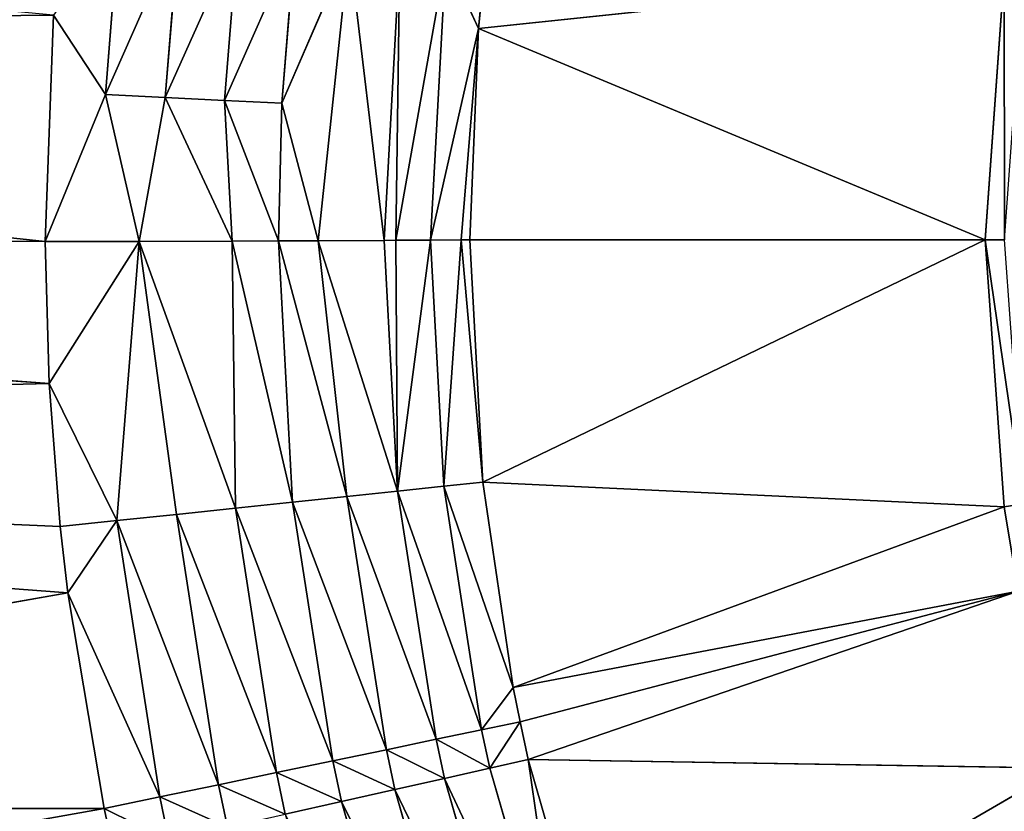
# Model space of a CAD drawing. Extents: x 0 to 605, y 0 to 400.
# Tile 288 of 656: x 277.45 to 286.11, y 199.83 to 206.79. Entities that reach past the tile are written whole.
import ezdxf

# ---------------------------------------------------------------- set-up
doc = ezdxf.new("R2010")
doc.units = 0
doc.header["$LTSCALE"] = 25.4
doc.layers.get('0').update_dxf_attribs({"linetype": 'CONTINUOUS'})

# ---------------------------------------------------------------- blocks, each defined once
blk = doc.blocks.new('ATLANTA610_-_S_STL')
at = {"color": 0}
for p, q in [((259.8968, 25.3856, 196.7561), (278.1411, 25.1628, 198.13)), ((259.8968, 25.3856, 196.7561), (278.1411, 25.1628, 198.13)), ((278.459, 25.1591, 200.0273), (260.2044, 25.3806, 203.2751)), ((278.459, 25.1591, 200.0273), (260.2044, 25.3806, 203.2751)), ((260.3259, 25.3836, 194.9792), (277.9749, 25.1673, 196.2909)), ((260.3259, 25.3836, 194.9792), (277.9749, 25.1673, 196.2909)), ((277.9405, 25.1708, 195.0425), (260.8472, 25.3821, 193.2271)), ((277.9405, 25.1708, 195.0425), (260.8472, 25.3821, 193.2271)), ((278.459, 25.1591, 200.0273), (267.4044, 25.2737, 200.0274)), ((278.1411, 25.1628, 198.13), (267.4044, 25.2737, 200.0274)), ((278.459, 25.1591, 200.0273), (267.4044, 25.2737, 200.0274)), ((278.1411, 25.1628, 198.13), (267.4044, 25.2737, 200.0274)), ((278.0154, 25.1777, 193.0512), (277.9405, 25.1708, 195.0425)), ((278.0154, 25.1777, 193.0512), (277.9405, 25.1708, 195.0425)), ((278.7671, 25.0951, 195.0401), (277.9405, 25.1708, 195.0425)), ((277.9405, 25.1708, 195.0425), (277.9749, 25.1673, 196.2909)), ((278.4704, 25.146, 193.7479), (277.9405, 25.1708, 195.0425)), ((278.7671, 25.0951, 195.0401), (277.9405, 25.1708, 195.0425)), ((278.4704, 25.146, 193.7479), (277.9405, 25.1708, 195.0425)), ((277.9405, 25.1708, 195.0425), (277.9749, 25.1673, 196.2909)), ((278.5703, 25.1351, 197.4962), (277.9749, 25.1673, 196.2909)), ((277.9749, 25.1673, 196.2909), (278.0737, 25.1641, 197.5479)), ((278.5703, 25.1351, 197.4962), (277.9749, 25.1673, 196.2909)), ((278.7671, 25.0951, 195.0401), (277.9749, 25.1673, 196.2909)), ((278.7671, 25.0951, 195.0401), (277.9749, 25.1673, 196.2909)), ((277.9749, 25.1673, 196.2909), (278.0737, 25.1641, 197.5479)), ((278.4704, 25.146, 193.7479), (278.0154, 25.1777, 193.0512)), ((278.4704, 25.146, 193.7479), (278.0154, 25.1777, 193.0512)), ((278.5703, 25.1351, 197.4962), (278.0737, 25.1641, 197.5479)), ((278.0737, 25.1641, 197.5479), (278.1411, 25.1628, 198.13)), ((278.5703, 25.1351, 197.4962), (278.0737, 25.1641, 197.5479)), ((278.0737, 25.1641, 197.5479), (278.1411, 25.1628, 198.13)), ((278.1411, 25.1628, 198.13), (278.459, 25.1591, 200.0273)), ((278.9487, 25.1301, 199.9259), (278.1411, 25.1628, 198.13)), ((278.1411, 25.1628, 198.13), (278.5703, 25.1351, 197.4962)), ((278.9487, 25.1301, 199.9259), (278.1411, 25.1628, 198.13)), ((278.1411, 25.1628, 198.13), (278.5703, 25.1351, 197.4962)), ((278.1411, 25.1628, 198.13), (278.459, 25.1591, 200.0273)), ((278.459, 25.1591, 200.0273), (278.9487, 25.1301, 199.9259)), ((278.459, 25.1591, 200.0273), (278.601, 25.1581, 200.6702)), ((278.459, 25.1591, 200.0273), (278.9487, 25.1301, 199.9259)), ((278.459, 25.1591, 200.0273), (278.601, 25.1581, 200.6702)), ((278.4704, 25.146, 193.7479), (278.593, 25.152, 192.2292)), ((278.4704, 25.146, 193.7479), (278.593, 25.152, 192.2292)), ((278.7671, 25.0951, 195.0401), (278.4704, 25.146, 193.7479)), ((278.4704, 25.146, 193.7479), (278.9973, 25.0598, 193.7741)), ((278.4704, 25.146, 193.7479), (278.9973, 25.0598, 193.7741)), ((278.7671, 25.0951, 195.0401), (278.4704, 25.146, 193.7479)), ((278.5703, 25.1351, 197.4962), (278.7671, 25.0951, 195.0401)), ((278.5703, 25.1351, 197.4962), (278.7671, 25.0951, 195.0401)), ((278.5703, 25.1351, 197.4962), (279.0952, 25.049, 197.4414)), ((278.9487, 25.1301, 199.9259), (278.5703, 25.1351, 197.4962)), ((278.5703, 25.1351, 197.4962), (279.0952, 25.049, 197.4414)), ((278.9487, 25.1301, 199.9259), (278.5703, 25.1351, 197.4962)), ((278.9487, 25.1301, 199.9259), (279.4654, 25.044, 199.8185)), ((278.9487, 25.1301, 199.9259), (279.4654, 25.044, 199.8185)), ((279.0287, 25.1297, 200.308), (278.9487, 25.1301, 199.9259)), ((279.0287, 25.1297, 200.308), (278.9487, 25.1301, 199.9259)), ((279.5847, 24.8783, 195.0372), (278.7671, 25.0951, 195.0401)), ((278.7671, 25.0951, 195.0401), (279.614, 24.9051, 197.3872)), ((278.7671, 25.0951, 195.0401), (279.614, 24.9051, 197.3872)), ((278.7671, 25.0951, 195.0401), (279.0952, 25.049, 197.4414)), ((278.7671, 25.0951, 195.0401), (279.0952, 25.049, 197.4414)), ((278.7671, 25.0951, 195.0401), (278.9973, 25.0598, 193.7741)), ((278.7671, 25.0951, 195.0401), (278.9973, 25.0598, 193.7741)), ((279.5847, 24.8783, 195.0372), (278.7671, 25.0951, 195.0401)), ((279.1172, 25.0658, 192.2882), (278.9973, 25.0598, 193.7741)), ((279.1172, 25.0658, 192.2882), (278.9973, 25.0598, 193.7741)), ((278.9973, 25.0598, 193.7741), (279.5179, 24.9158, 193.7999)), ((278.9973, 25.0598, 193.7741), (279.5179, 24.9158, 193.7999)), ((278.9973, 25.0598, 193.7741), (279.5847, 24.8783, 195.0372)), ((278.9973, 25.0598, 193.7741), (279.5847, 24.8783, 195.0372)), ((279.0952, 25.049, 197.4414), (279.614, 24.9051, 197.3872)), ((279.4654, 25.044, 199.8185), (279.0952, 25.049, 197.4414)), ((279.0952, 25.049, 197.4414), (279.614, 24.9051, 197.3872)), ((279.4654, 25.044, 199.8185), (279.0952, 25.049, 197.4414)), ((279.4654, 25.044, 199.8185), (279.976, 24.9, 199.7123)), ((279.4654, 25.044, 199.8185), (279.976, 24.9, 199.7123)), ((279.4654, 25.044, 199.8185), (279.544, 25.0438, 200.1923)), ((279.4654, 25.044, 199.8185), (279.544, 25.0438, 200.1923)), ((279.5179, 24.9158, 193.7999), (279.6353, 24.9218, 192.3463)), ((279.5179, 24.9158, 193.7999), (279.6353, 24.9218, 192.3463)), ((279.5847, 24.8783, 195.0372), (279.5179, 24.9158, 193.7999)), ((279.5847, 24.8783, 195.0372), (279.5179, 24.9158, 193.7999)), ((279.9947, 24.7106, 195.0356), (279.5179, 24.9158, 193.7999)), ((279.5179, 24.9158, 193.7999), (280.0229, 24.715, 193.8246)), ((279.5179, 24.9158, 193.7999), (280.0229, 24.715, 193.8246)), ((279.9947, 24.7106, 195.0356), (279.5179, 24.9158, 193.7999)), ((279.5847, 24.8783, 195.0372), (279.614, 24.9051, 197.3872)), ((279.5847, 24.8783, 195.0372), (279.614, 24.9051, 197.3872)), ((279.9947, 24.7106, 195.0356), (279.5847, 24.8783, 195.0372)), ((279.5847, 24.8783, 195.0372), (280.117, 24.7043, 197.3345)), ((279.5847, 24.8783, 195.0372), (280.117, 24.7043, 197.3345)), ((279.9947, 24.7106, 195.0356), (279.5847, 24.8783, 195.0372)), ((279.614, 24.9051, 197.3872), (280.117, 24.7043, 197.3345)), ((279.976, 24.9, 199.7123), (279.614, 24.9051, 197.3872)), ((279.614, 24.9051, 197.3872), (280.117, 24.7043, 197.3345)), ((279.976, 24.9, 199.7123), (279.614, 24.9051, 197.3872)), ((279.976, 24.9, 199.7123), (280.4712, 24.6992, 199.6092)), ((280.0533, 24.9, 200.0779), (279.976, 24.9, 199.7123)), ((279.976, 24.9, 199.7123), (280.4712, 24.6992, 199.6092)), ((280.0533, 24.9, 200.0779), (279.976, 24.9, 199.7123)), ((280.0533, 24.9, 200.0779), (280.5472, 24.6993, 199.9669)), ((280.0533, 24.9, 200.0779), (280.5472, 24.6993, 199.9669)), ((279.9947, 24.7106, 195.0356), (280.0229, 24.715, 193.8246)), ((279.9947, 24.7106, 195.0356), (280.0229, 24.715, 193.8246)), ((280.3437, 24.5326, 195.0341), (279.9947, 24.7106, 195.0356)), ((279.9947, 24.7106, 195.0356), (280.5954, 24.4497, 197.2841)), ((279.9947, 24.7106, 195.0356), (280.5954, 24.4497, 197.2841)), ((279.9947, 24.7106, 195.0356), (280.117, 24.7043, 197.3345)), ((279.9947, 24.7106, 195.0356), (280.117, 24.7043, 197.3345)), ((280.3437, 24.5326, 195.0341), (279.9947, 24.7106, 195.0356)), ((280.1378, 24.721, 192.4023), (280.0229, 24.715, 193.8246)), ((280.1378, 24.721, 192.4023), (280.0229, 24.715, 193.8246)), ((280.6157, 24.4664, 192.4554), (280.0229, 24.715, 193.8246)), ((280.0229, 24.715, 193.8246), (280.3437, 24.5326, 195.0341)), ((280.6157, 24.4664, 192.4554), (280.0229, 24.715, 193.8246)), ((280.0229, 24.715, 193.8246), (280.3437, 24.5326, 195.0341)), ((280.117, 24.7043, 197.3345), (280.5954, 24.4497, 197.2841)), ((280.4712, 24.6992, 199.6092), (280.117, 24.7043, 197.3345)), ((280.117, 24.7043, 197.3345), (280.5954, 24.4497, 197.2841)), ((280.4712, 24.6992, 199.6092), (280.117, 24.7043, 197.3345)), ((280.4712, 24.6992, 199.6092), (280.5472, 24.6993, 199.9669)), ((280.4712, 24.6992, 199.6092), (280.5472, 24.6993, 199.9669)), ((280.4712, 24.6992, 199.6092), (280.9421, 24.4447, 199.511)), ((280.4712, 24.6992, 199.6092), (280.9421, 24.4447, 199.511)), ((281.0168, 24.4446, 199.8612), (280.5472, 24.6993, 199.9669)), ((281.0168, 24.4446, 199.8612), (280.5472, 24.6993, 199.9669)), ((280.5472, 24.6993, 199.9669), (281.2906, 24.6958, 202.5522)), ((280.5472, 24.6993, 199.9669), (281.2906, 24.6958, 202.5522)), ((280.9232, 24.1528, 195.0314), (280.3437, 24.5326, 195.0341)), ((280.3437, 24.5326, 195.0341), (281.0409, 24.1463, 197.2372)), ((280.3437, 24.5326, 195.0341), (281.0409, 24.1463, 197.2372)), ((280.3437, 24.5326, 195.0341), (280.5954, 24.4497, 197.2841)), ((280.3437, 24.5326, 195.0341), (280.5954, 24.4497, 197.2841)), ((280.6157, 24.4664, 192.4554), (280.3437, 24.5326, 195.0341)), ((280.9232, 24.1528, 195.0314), (280.3437, 24.5326, 195.0341)), ((280.6157, 24.4664, 192.4554), (280.3437, 24.5326, 195.0341)), ((280.5954, 24.4497, 197.2841), (281.0409, 24.1463, 197.2372)), ((280.9421, 24.4447, 199.511), (280.5954, 24.4497, 197.2841)), ((280.5954, 24.4497, 197.2841), (281.0409, 24.1463, 197.2372)), ((280.9421, 24.4447, 199.511), (280.5954, 24.4497, 197.2841)), ((280.9232, 24.1528, 195.0314), (280.6157, 24.4664, 192.4554)), ((280.9232, 24.1528, 195.0314), (280.6157, 24.4664, 192.4554)), ((280.9421, 24.4447, 199.511), (281.3806, 24.1413, 199.4195)), ((281.0168, 24.4446, 199.8612), (280.9421, 24.4447, 199.511)), ((280.9421, 24.4447, 199.511), (281.3806, 24.1413, 199.4195)), ((281.0168, 24.4446, 199.8612), (280.9421, 24.4447, 199.511)), ((281.0168, 24.4446, 199.8612), (281.4542, 24.1411, 199.7627)), ((281.7446, 24.4412, 202.3921), (281.0168, 24.4446, 199.8612)), ((281.7446, 24.4412, 202.3921), (281.0168, 24.4446, 199.8612)), ((281.0168, 24.4446, 199.8612), (281.4542, 24.1411, 199.7627)), ((280.9232, 24.1528, 195.0314), (281.0607, 24.1631, 192.5045)), ((280.9232, 24.1528, 195.0314), (281.0607, 24.1631, 192.5045)), ((281.0256, 24.0729, 195.0309), (280.9232, 24.1528, 195.0314)), ((280.9232, 24.1528, 195.0314), (281.0409, 24.1463, 197.2372)), ((280.9232, 24.1528, 195.0314), (281.0409, 24.1463, 197.2372)), ((281.0256, 24.0729, 195.0309), (280.9232, 24.1528, 195.0314)), ((281.0607, 24.1631, 192.5045), (281.0256, 24.0729, 195.0309)), ((281.0607, 24.1631, 192.5045), (281.0256, 24.0729, 195.0309)), ((281.0409, 24.1463, 197.2372), (281.0256, 24.0729, 195.0309)), ((281.0409, 24.1463, 197.2372), (281.0256, 24.0729, 195.0309)), ((281.0409, 24.1463, 197.2372), (281.331, 23.8072, 195.0293)), ((281.0409, 24.1463, 197.2372), (281.331, 23.8072, 195.0293)), ((281.0409, 24.1463, 197.2372), (281.4466, 23.8006, 197.1942)), ((281.3806, 24.1413, 199.4195), (281.0409, 24.1463, 197.2372)), ((281.0409, 24.1463, 197.2372), (281.4466, 23.8006, 197.1942)), ((281.3806, 24.1413, 199.4195), (281.0409, 24.1463, 197.2372)), ((281.3806, 24.1413, 199.4195), (281.7799, 23.7955, 199.3361)), ((281.4542, 24.1411, 199.7627), (281.3806, 24.1413, 199.4195)), ((281.3806, 24.1413, 199.4195), (281.7799, 23.7955, 199.3361)), ((281.4542, 24.1411, 199.7627), (281.3806, 24.1413, 199.4195)), ((281.4542, 24.1411, 199.7627), (281.8525, 23.7952, 199.6729)), ((281.4542, 24.1411, 199.7627), (281.8525, 23.7952, 199.6729)), ((281.4542, 24.1411, 199.7627), (282.1674, 24.1377, 202.243)), ((281.4542, 24.1411, 199.7627), (282.1674, 24.1377, 202.243)), ((281.331, 23.8072, 195.0293), (281.0256, 24.0729, 195.0309)), ((281.331, 23.8072, 195.0293), (281.0256, 24.0729, 195.0309)), ((281.466, 23.8175, 192.549), (281.0256, 24.0729, 195.0309)), ((281.466, 23.8175, 192.549), (281.0256, 24.0729, 195.0309)), ((281.331, 23.8072, 195.0293), (281.466, 23.8175, 192.549)), ((281.331, 23.8072, 195.0293), (281.466, 23.8175, 192.549)), ((281.4466, 23.8006, 197.1942), (281.331, 23.8072, 195.0293)), ((281.4466, 23.8006, 197.1942), (281.331, 23.8072, 195.0293)), ((281.5988, 23.5343, 195.0277), (281.331, 23.8072, 195.0293)), ((281.331, 23.8072, 195.0293), (281.7532, 23.4535, 193.1672)), ((281.331, 23.8072, 195.0293), (281.7532, 23.4535, 193.1672)), ((281.5988, 23.5343, 195.0277), (281.331, 23.8072, 195.0293)), ((281.4466, 23.8006, 197.1942), (281.5988, 23.5343, 195.0277)), ((281.4466, 23.8006, 197.1942), (281.5988, 23.5343, 195.0277)), ((281.4466, 23.8006, 197.1942), (281.7912, 23.439, 197.1575)), ((281.7799, 23.7955, 199.3361), (281.4466, 23.8006, 197.1942)), ((281.7799, 23.7955, 199.3361), (281.4466, 23.8006, 197.1942)), ((282.059, 23.4346, 198.9643), (281.4466, 23.8006, 197.1942)), ((282.059, 23.4346, 198.9643), (281.4466, 23.8006, 197.1942)), ((281.4466, 23.8006, 197.1942), (281.7912, 23.439, 197.1575)), ((281.466, 23.8175, 192.549), (281.7532, 23.4535, 193.1672)), ((281.466, 23.8175, 192.549), (281.7532, 23.4535, 193.1672)), ((281.7799, 23.7955, 199.3361), (282.1192, 23.4339, 199.2651)), ((282.059, 23.4346, 198.9643), (281.7799, 23.7955, 199.3361)), ((282.059, 23.4346, 198.9643), (281.7799, 23.7955, 199.3361)), ((281.7799, 23.7955, 199.3361), (282.1192, 23.4339, 199.2651)), ((281.7799, 23.7955, 199.3361), (281.8525, 23.7952, 199.6729)), ((281.7799, 23.7955, 199.3361), (281.8525, 23.7952, 199.6729)), ((281.8525, 23.7952, 199.6729), (282.1908, 23.4333, 199.5965)), ((281.8525, 23.7952, 199.6729), (282.5524, 23.7918, 202.1071)), ((281.8525, 23.7952, 199.6729), (282.1908, 23.4333, 199.5965)), ((281.8525, 23.7952, 199.6729), (282.5524, 23.7918, 202.1071)), ((281.7912, 23.439, 197.1575), (281.5988, 23.5343, 195.0277)), ((281.7912, 23.439, 197.1575), (281.5988, 23.5343, 195.0277)), ((281.6772, 23.4458, 195.0273), (281.5988, 23.5343, 195.0277)), ((281.5988, 23.5343, 195.0277), (281.7532, 23.4535, 193.1672)), ((281.5988, 23.5343, 195.0277), (281.7532, 23.4535, 193.1672)), ((281.6772, 23.4458, 195.0273), (281.5988, 23.5343, 195.0277)), ((281.6772, 23.4458, 195.0273), (281.7532, 23.4535, 193.1672)), ((281.6772, 23.4458, 195.0273), (281.7532, 23.4535, 193.1672)), ((281.7912, 23.439, 197.1575), (281.6772, 23.4458, 195.0273)), ((281.6772, 23.4458, 195.0273), (286.2088, 18.2168, 195.0273)), ((281.6772, 23.4458, 195.0273), (286.2088, 18.2168, 195.0273)), ((281.7912, 23.439, 197.1575), (281.6772, 23.4458, 195.0273)), ((281.7532, 23.4535, 193.1672), (281.8103, 23.4562, 192.5865)), ((281.7532, 23.4535, 193.1672), (281.8103, 23.4562, 192.5865)), ((286.2088, 18.2168, 195.0273), (281.7532, 23.4535, 193.1672)), ((286.2088, 18.2168, 195.0273), (281.7532, 23.4535, 193.1672)), ((286.3766, 18.2168, 192.6807), (281.7532, 23.4535, 193.1672)), ((286.3766, 18.2168, 192.6807), (281.7532, 23.4535, 193.1672)), ((282.059, 23.4346, 198.9643), (281.7912, 23.439, 197.1575)), ((286.3766, 18.2168, 197.3738), (281.7912, 23.439, 197.1575)), ((282.059, 23.4346, 198.9643), (281.7912, 23.439, 197.1575)), ((286.3766, 18.2168, 197.3738), (281.7912, 23.439, 197.1575)), ((286.2088, 18.2168, 195.0273), (281.7912, 23.439, 197.1575)), ((286.2088, 18.2168, 195.0273), (281.7912, 23.439, 197.1575)), ((282.1192, 23.4339, 199.2651), (282.059, 23.4346, 198.9643)), ((286.5009, 18.2168, 198.1169), (282.059, 23.4346, 198.9643)), ((282.1192, 23.4339, 199.2651), (282.059, 23.4346, 198.9643)), ((286.5009, 18.2168, 198.1169), (282.059, 23.4346, 198.9643)), ((286.3766, 18.2168, 197.3738), (282.059, 23.4346, 198.9643)), ((286.3766, 18.2168, 197.3738), (282.059, 23.4346, 198.9643)), ((286.5009, 18.2168, 198.1169), (282.1192, 23.4339, 199.2651)), ((282.1192, 23.4339, 199.2651), (282.1908, 23.4333, 199.5965)), ((286.5009, 18.2168, 198.1169), (282.1192, 23.4339, 199.2651)), ((282.1192, 23.4339, 199.2651), (282.1908, 23.4333, 199.5965)), ((286.8767, 18.2168, 199.6726), (282.1908, 23.4333, 199.5965)), ((282.1908, 23.4333, 199.5965), (282.8794, 23.4299, 201.9916)), ((286.8767, 18.2168, 199.6726), (282.1908, 23.4333, 199.5965)), ((286.5009, 18.2168, 198.1169), (282.1908, 23.4333, 199.5965)), ((286.5009, 18.2168, 198.1169), (282.1908, 23.4333, 199.5965)), ((282.1908, 23.4333, 199.5965), (282.8794, 23.4299, 201.9916)), ((286.8767, 18.2168, 199.6726), (282.8794, 23.4299, 201.9916)), ((286.8767, 18.2168, 199.6726), (282.8794, 23.4299, 201.9916)), ((286.3766, 18.2168, 192.6807), (286.2088, 18.2168, 195.0273)), ((286.2088, 18.2168, 195.0273), (286.3799, 17.9884, 195.0273)), ((286.2088, 18.2168, 195.0273), (286.3766, 18.2168, 197.3738)), ((286.2088, 18.2168, 195.0273), (286.3799, 17.9884, 195.0273)), ((286.3766, 18.2168, 192.6807), (286.2088, 18.2168, 195.0273)), ((286.2088, 18.2168, 195.0273), (286.3766, 18.2168, 197.3738)), ((286.3766, 18.2168, 197.3738), (286.5009, 18.2168, 198.1169)), ((286.546, 17.9884, 197.3495), (286.3766, 18.2168, 197.3738)), ((286.546, 17.9884, 197.3495), (286.3766, 18.2168, 197.3738)), ((286.3766, 18.2168, 197.3738), (286.5009, 18.2168, 198.1169))]:
    blk.add_line(p, q, dxfattribs=at)
mesh = blk.add_polyface(dxfattribs=at)
corners = [(259.8968, 25.3856, 196.7561), (277.9749, 25.1673, 196.2909), (260.3259, 25.3836, 194.9792), (278.0737, 25.1641, 197.5479), (278.1411, 25.1628, 198.13)]
mesh.append_faces([[corners[k] for k in face] for face in [(0, 1, 2), (3, 0, 4)]], dxfattribs={"vtx0": -1, "color": 0})
mesh.append_faces([[corners[k] for k in face] for face in [(1, 0, 3)]], dxfattribs={"vtx0": -1, "vtx1": -1, "color": 0})
mesh = blk.add_polyface(dxfattribs=at)
corners = [(267.4044, 25.2737, 200.0274), (278.1411, 25.1628, 198.13), (259.8968, 25.3856, 196.7561)]
mesh.append_faces([[corners[k] for k in face] for face in [(0, 1, 2)]], dxfattribs={"color": 0})
mesh = blk.add_polyface(dxfattribs=at)
corners = [(260.2044, 25.3806, 203.2751), (278.601, 25.1581, 200.6702), (278.459, 25.1591, 200.0273), (278.9069, 25.1565, 201.8458), (279.0853, 25.1559, 202.4392), (260.6305, 25.3786, 205.0392)]
mesh.append_faces([[corners[k] for k in face] for face in [(0, 1, 2), (4, 0, 5)]], dxfattribs={"vtx0": -1, "color": 0})
mesh.append_faces([[corners[k] for k in face] for face in [(1, 0, 3), (3, 0, 4)]], dxfattribs={"vtx0": -1, "vtx1": -1, "color": 0})
mesh = blk.add_polyface(dxfattribs=at)
corners = [(260.2044, 25.3806, 203.2751), (278.459, 25.1591, 200.0273), (267.4044, 25.2737, 200.0274)]
mesh.append_faces([[corners[k] for k in face] for face in [(0, 1, 2)]], dxfattribs={"color": 0})
mesh = blk.add_polyface(dxfattribs=at)
corners = [(260.3259, 25.3836, 194.9792), (277.9405, 25.1708, 195.0425), (260.8472, 25.3821, 193.2271), (277.9749, 25.1673, 196.2909)]
mesh.append_faces([[corners[k] for k in face] for face in [(0, 1, 2), (1, 0, 3)]], dxfattribs={"vtx0": -1, "color": 0})
mesh = blk.add_polyface(dxfattribs=at)
corners = [(260.8472, 25.3821, 193.2271), (278.0154, 25.1777, 193.0512), (261.4655, 25.3814, 191.5028), (277.9405, 25.1708, 195.0425)]
mesh.append_faces([[corners[k] for k in face] for face in [(0, 1, 2), (1, 0, 3)]], dxfattribs={"vtx0": -1, "color": 0})
mesh = blk.add_polyface(dxfattribs=at)
corners = [(267.4044, 25.2737, 200.0274), (278.459, 25.1591, 200.0273), (278.1411, 25.1628, 198.13)]
mesh.append_faces([[corners[k] for k in face] for face in [(0, 1, 2)]], dxfattribs={"color": 0})
mesh = blk.add_polyface(dxfattribs=at)
corners = [(277.9405, 25.1708, 195.0425), (278.4704, 25.146, 193.7479), (278.0154, 25.1777, 193.0512)]
mesh.append_faces([[corners[k] for k in face] for face in [(0, 1, 2)]], dxfattribs={"color": 0})
mesh = blk.add_polyface(dxfattribs=at)
corners = [(277.9749, 25.1673, 196.2909), (278.7671, 25.0951, 195.0401), (277.9405, 25.1708, 195.0425)]
mesh.append_faces([[corners[k] for k in face] for face in [(0, 1, 2)]], dxfattribs={"color": 0})
mesh = blk.add_polyface(dxfattribs=at)
corners = [(277.9405, 25.1708, 195.0425), (278.7671, 25.0951, 195.0401), (278.4704, 25.146, 193.7479)]
mesh.append_faces([[corners[k] for k in face] for face in [(0, 1, 2)]], dxfattribs={"color": 0})
mesh = blk.add_polyface(dxfattribs=at)
corners = [(278.0737, 25.1641, 197.5479), (278.5703, 25.1351, 197.4962), (277.9749, 25.1673, 196.2909)]
mesh.append_faces([[corners[k] for k in face] for face in [(0, 1, 2)]], dxfattribs={"color": 0})
mesh = blk.add_polyface(dxfattribs=at)
corners = [(278.5703, 25.1351, 197.4962), (278.7671, 25.0951, 195.0401), (277.9749, 25.1673, 196.2909)]
mesh.append_faces([[corners[k] for k in face] for face in [(0, 1, 2)]], dxfattribs={"color": 0})
mesh = blk.add_polyface(dxfattribs=at)
corners = [(278.4704, 25.146, 193.7479), (278.593, 25.152, 192.2292), (278.0154, 25.1777, 193.0512)]
mesh.append_faces([[corners[k] for k in face] for face in [(0, 1, 2)]], dxfattribs={"color": 0})
mesh = blk.add_polyface(dxfattribs=at)
corners = [(278.1411, 25.1628, 198.13), (278.5703, 25.1351, 197.4962), (278.0737, 25.1641, 197.5479)]
mesh.append_faces([[corners[k] for k in face] for face in [(0, 1, 2)]], dxfattribs={"color": 0})
mesh = blk.add_polyface(dxfattribs=at)
corners = [(278.459, 25.1591, 200.0273), (278.9487, 25.1301, 199.9259), (278.1411, 25.1628, 198.13)]
mesh.append_faces([[corners[k] for k in face] for face in [(0, 1, 2)]], dxfattribs={"color": 0})
mesh = blk.add_polyface(dxfattribs=at)
corners = [(278.9487, 25.1301, 199.9259), (278.5703, 25.1351, 197.4962), (278.1411, 25.1628, 198.13)]
mesh.append_faces([[corners[k] for k in face] for face in [(0, 1, 2)]], dxfattribs={"color": 0})
mesh = blk.add_polyface(dxfattribs=at)
corners = [(278.459, 25.1591, 200.0273), (279.0287, 25.1297, 200.308), (278.9487, 25.1301, 199.9259), (278.601, 25.1581, 200.6702)]
mesh.append_faces([[corners[k] for k in face] for face in [(0, 1, 2), (1, 0, 3)]], dxfattribs={"vtx0": -1, "color": 0})
mesh = blk.add_polyface(dxfattribs=at)
corners = [(278.4704, 25.146, 193.7479), (279.1172, 25.0658, 192.2882), (278.593, 25.152, 192.2292), (278.9973, 25.0598, 193.7741)]
mesh.append_faces([[corners[k] for k in face] for face in [(0, 1, 2), (1, 0, 3)]], dxfattribs={"vtx0": -1, "color": 0})
mesh = blk.add_polyface(dxfattribs=at)
corners = [(278.7671, 25.0951, 195.0401), (278.9973, 25.0598, 193.7741), (278.4704, 25.146, 193.7479)]
mesh.append_faces([[corners[k] for k in face] for face in [(0, 1, 2)]], dxfattribs={"color": 0})
mesh = blk.add_polyface(dxfattribs=at)
corners = [(278.5703, 25.1351, 197.4962), (279.0952, 25.049, 197.4414), (278.7671, 25.0951, 195.0401)]
mesh.append_faces([[corners[k] for k in face] for face in [(0, 1, 2)]], dxfattribs={"color": 0})
mesh = blk.add_polyface(dxfattribs=at)
corners = [(278.5703, 25.1351, 197.4962), (279.4654, 25.044, 199.8185), (279.0952, 25.049, 197.4414), (278.9487, 25.1301, 199.9259)]
mesh.append_faces([[corners[k] for k in face] for face in [(0, 1, 2), (1, 0, 3)]], dxfattribs={"vtx0": -1, "color": 0})
mesh = blk.add_polyface(dxfattribs=at)
corners = [(278.9487, 25.1301, 199.9259), (279.544, 25.0438, 200.1923), (279.4654, 25.044, 199.8185), (279.0287, 25.1297, 200.308)]
mesh.append_faces([[corners[k] for k in face] for face in [(0, 1, 2), (1, 0, 3)]], dxfattribs={"vtx0": -1, "color": 0})
mesh = blk.add_polyface(dxfattribs=at)
corners = [(279.614, 24.9051, 197.3872), (279.5847, 24.8783, 195.0372), (278.7671, 25.0951, 195.0401)]
mesh.append_faces([[corners[k] for k in face] for face in [(0, 1, 2)]], dxfattribs={"color": 0})
mesh = blk.add_polyface(dxfattribs=at)
corners = [(279.0952, 25.049, 197.4414), (279.614, 24.9051, 197.3872), (278.7671, 25.0951, 195.0401)]
mesh.append_faces([[corners[k] for k in face] for face in [(0, 1, 2)]], dxfattribs={"color": 0})
mesh = blk.add_polyface(dxfattribs=at)
corners = [(278.7671, 25.0951, 195.0401), (279.5847, 24.8783, 195.0372), (278.9973, 25.0598, 193.7741)]
mesh.append_faces([[corners[k] for k in face] for face in [(0, 1, 2)]], dxfattribs={"color": 0})
mesh = blk.add_polyface(dxfattribs=at)
corners = [(278.9973, 25.0598, 193.7741), (279.6353, 24.9218, 192.3463), (279.1172, 25.0658, 192.2882), (279.5179, 24.9158, 193.7999)]
mesh.append_faces([[corners[k] for k in face] for face in [(0, 1, 2), (1, 0, 3)]], dxfattribs={"vtx0": -1, "color": 0})
mesh = blk.add_polyface(dxfattribs=at)
corners = [(279.5847, 24.8783, 195.0372), (279.5179, 24.9158, 193.7999), (278.9973, 25.0598, 193.7741)]
mesh.append_faces([[corners[k] for k in face] for face in [(0, 1, 2)]], dxfattribs={"color": 0})
mesh = blk.add_polyface(dxfattribs=at)
corners = [(279.0952, 25.049, 197.4414), (279.976, 24.9, 199.7123), (279.614, 24.9051, 197.3872), (279.4654, 25.044, 199.8185)]
mesh.append_faces([[corners[k] for k in face] for face in [(0, 1, 2), (1, 0, 3)]], dxfattribs={"vtx0": -1, "color": 0})
mesh = blk.add_polyface(dxfattribs=at)
corners = [(279.4654, 25.044, 199.8185), (280.0533, 24.9, 200.0779), (279.976, 24.9, 199.7123), (279.544, 25.0438, 200.1923)]
mesh.append_faces([[corners[k] for k in face] for face in [(0, 1, 2), (1, 0, 3)]], dxfattribs={"vtx0": -1, "color": 0})
mesh = blk.add_polyface(dxfattribs=at)
corners = [(279.5179, 24.9158, 193.7999), (280.1378, 24.721, 192.4023), (279.6353, 24.9218, 192.3463), (280.0229, 24.715, 193.8246)]
mesh.append_faces([[corners[k] for k in face] for face in [(0, 1, 2), (1, 0, 3)]], dxfattribs={"vtx0": -1, "color": 0})
mesh = blk.add_polyface(dxfattribs=at)
corners = [(279.5847, 24.8783, 195.0372), (279.9947, 24.7106, 195.0356), (279.5179, 24.9158, 193.7999)]
mesh.append_faces([[corners[k] for k in face] for face in [(0, 1, 2)]], dxfattribs={"color": 0})
mesh = blk.add_polyface(dxfattribs=at)
corners = [(279.9947, 24.7106, 195.0356), (280.0229, 24.715, 193.8246), (279.5179, 24.9158, 193.7999)]
mesh.append_faces([[corners[k] for k in face] for face in [(0, 1, 2)]], dxfattribs={"color": 0})
mesh = blk.add_polyface(dxfattribs=at)
corners = [(279.614, 24.9051, 197.3872), (280.117, 24.7043, 197.3345), (279.5847, 24.8783, 195.0372)]
mesh.append_faces([[corners[k] for k in face] for face in [(0, 1, 2)]], dxfattribs={"color": 0})
mesh = blk.add_polyface(dxfattribs=at)
corners = [(280.117, 24.7043, 197.3345), (279.9947, 24.7106, 195.0356), (279.5847, 24.8783, 195.0372)]
mesh.append_faces([[corners[k] for k in face] for face in [(0, 1, 2)]], dxfattribs={"color": 0})
mesh = blk.add_polyface(dxfattribs=at)
corners = [(279.614, 24.9051, 197.3872), (280.4712, 24.6992, 199.6092), (280.117, 24.7043, 197.3345), (279.976, 24.9, 199.7123)]
mesh.append_faces([[corners[k] for k in face] for face in [(0, 1, 2), (1, 0, 3)]], dxfattribs={"vtx0": -1, "color": 0})
mesh = blk.add_polyface(dxfattribs=at)
corners = [(279.976, 24.9, 199.7123), (280.5472, 24.6993, 199.9669), (280.4712, 24.6992, 199.6092), (280.0533, 24.9, 200.0779)]
mesh.append_faces([[corners[k] for k in face] for face in [(0, 1, 2), (1, 0, 3)]], dxfattribs={"vtx0": -1, "color": 0})
mesh = blk.add_polyface(dxfattribs=at)
corners = [(280.0533, 24.9, 200.0779), (281.2906, 24.6958, 202.5522), (280.5472, 24.6993, 199.9669), (280.8131, 24.8966, 202.7206)]
mesh.append_faces([[corners[k] for k in face] for face in [(0, 1, 2), (1, 0, 3)]], dxfattribs={"vtx0": -1, "color": 0})
mesh = blk.add_polyface(dxfattribs=at)
corners = [(279.9947, 24.7106, 195.0356), (280.3437, 24.5326, 195.0341), (280.0229, 24.715, 193.8246)]
mesh.append_faces([[corners[k] for k in face] for face in [(0, 1, 2)]], dxfattribs={"color": 0})
mesh = blk.add_polyface(dxfattribs=at)
corners = [(280.5954, 24.4497, 197.2841), (280.3437, 24.5326, 195.0341), (279.9947, 24.7106, 195.0356)]
mesh.append_faces([[corners[k] for k in face] for face in [(0, 1, 2)]], dxfattribs={"color": 0})
mesh = blk.add_polyface(dxfattribs=at)
corners = [(280.117, 24.7043, 197.3345), (280.5954, 24.4497, 197.2841), (279.9947, 24.7106, 195.0356)]
mesh.append_faces([[corners[k] for k in face] for face in [(0, 1, 2)]], dxfattribs={"color": 0})
mesh = blk.add_polyface(dxfattribs=at)
corners = [(280.0229, 24.715, 193.8246), (280.6157, 24.4664, 192.4554), (280.1378, 24.721, 192.4023)]
mesh.append_faces([[corners[k] for k in face] for face in [(0, 1, 2)]], dxfattribs={"color": 0})
mesh = blk.add_polyface(dxfattribs=at)
corners = [(280.3437, 24.5326, 195.0341), (280.6157, 24.4664, 192.4554), (280.0229, 24.715, 193.8246)]
mesh.append_faces([[corners[k] for k in face] for face in [(0, 1, 2)]], dxfattribs={"color": 0})
mesh = blk.add_polyface(dxfattribs=at)
corners = [(280.117, 24.7043, 197.3345), (280.9421, 24.4447, 199.511), (280.5954, 24.4497, 197.2841), (280.4712, 24.6992, 199.6092)]
mesh.append_faces([[corners[k] for k in face] for face in [(0, 1, 2), (1, 0, 3)]], dxfattribs={"vtx0": -1, "color": 0})
mesh = blk.add_polyface(dxfattribs=at)
corners = [(280.4712, 24.6992, 199.6092), (281.0168, 24.4446, 199.8612), (280.9421, 24.4447, 199.511), (280.5472, 24.6993, 199.9669)]
mesh.append_faces([[corners[k] for k in face] for face in [(0, 1, 2), (1, 0, 3)]], dxfattribs={"vtx0": -1, "color": 0})
mesh = blk.add_polyface(dxfattribs=at)
corners = [(280.5472, 24.6993, 199.9669), (281.7446, 24.4412, 202.3921), (281.0168, 24.4446, 199.8612), (281.2906, 24.6958, 202.5522)]
mesh.append_faces([[corners[k] for k in face] for face in [(0, 1, 2), (1, 0, 3)]], dxfattribs={"vtx0": -1, "color": 0})
mesh = blk.add_polyface(dxfattribs=at)
corners = [(281.0409, 24.1463, 197.2372), (280.9232, 24.1528, 195.0314), (280.3437, 24.5326, 195.0341)]
mesh.append_faces([[corners[k] for k in face] for face in [(0, 1, 2)]], dxfattribs={"color": 0})
mesh = blk.add_polyface(dxfattribs=at)
corners = [(280.5954, 24.4497, 197.2841), (281.0409, 24.1463, 197.2372), (280.3437, 24.5326, 195.0341)]
mesh.append_faces([[corners[k] for k in face] for face in [(0, 1, 2)]], dxfattribs={"color": 0})
mesh = blk.add_polyface(dxfattribs=at)
corners = [(280.3437, 24.5326, 195.0341), (280.9232, 24.1528, 195.0314), (280.6157, 24.4664, 192.4554)]
mesh.append_faces([[corners[k] for k in face] for face in [(0, 1, 2)]], dxfattribs={"color": 0})
mesh = blk.add_polyface(dxfattribs=at)
corners = [(280.5954, 24.4497, 197.2841), (281.3806, 24.1413, 199.4195), (281.0409, 24.1463, 197.2372), (280.9421, 24.4447, 199.511)]
mesh.append_faces([[corners[k] for k in face] for face in [(0, 1, 2), (1, 0, 3)]], dxfattribs={"vtx0": -1, "color": 0})
mesh = blk.add_polyface(dxfattribs=at)
corners = [(280.9232, 24.1528, 195.0314), (281.0607, 24.1631, 192.5045), (280.6157, 24.4664, 192.4554)]
mesh.append_faces([[corners[k] for k in face] for face in [(0, 1, 2)]], dxfattribs={"color": 0})
mesh = blk.add_polyface(dxfattribs=at)
corners = [(280.9421, 24.4447, 199.511), (281.4542, 24.1411, 199.7627), (281.3806, 24.1413, 199.4195), (281.0168, 24.4446, 199.8612)]
mesh.append_faces([[corners[k] for k in face] for face in [(0, 1, 2), (1, 0, 3)]], dxfattribs={"vtx0": -1, "color": 0})
mesh = blk.add_polyface(dxfattribs=at)
corners = [(281.0168, 24.4446, 199.8612), (282.1674, 24.1377, 202.243), (281.4542, 24.1411, 199.7627), (281.7446, 24.4412, 202.3921)]
mesh.append_faces([[corners[k] for k in face] for face in [(0, 1, 2), (1, 0, 3)]], dxfattribs={"vtx0": -1, "color": 0})
mesh = blk.add_polyface(dxfattribs=at)
corners = [(280.9232, 24.1528, 195.0314), (281.0256, 24.0729, 195.0309), (281.0607, 24.1631, 192.5045)]
mesh.append_faces([[corners[k] for k in face] for face in [(0, 1, 2)]], dxfattribs={"color": 0})
mesh = blk.add_polyface(dxfattribs=at)
corners = [(281.0409, 24.1463, 197.2372), (281.0256, 24.0729, 195.0309), (280.9232, 24.1528, 195.0314)]
mesh.append_faces([[corners[k] for k in face] for face in [(0, 1, 2)]], dxfattribs={"color": 0})
mesh = blk.add_polyface(dxfattribs=at)
corners = [(281.0256, 24.0729, 195.0309), (281.466, 23.8175, 192.549), (281.0607, 24.1631, 192.5045)]
mesh.append_faces([[corners[k] for k in face] for face in [(0, 1, 2)]], dxfattribs={"color": 0})
mesh = blk.add_polyface(dxfattribs=at)
corners = [(281.0409, 24.1463, 197.2372), (281.331, 23.8072, 195.0293), (281.0256, 24.0729, 195.0309)]
mesh.append_faces([[corners[k] for k in face] for face in [(0, 1, 2)]], dxfattribs={"color": 0})
mesh = blk.add_polyface(dxfattribs=at)
corners = [(281.0409, 24.1463, 197.2372), (281.4466, 23.8006, 197.1942), (281.331, 23.8072, 195.0293)]
mesh.append_faces([[corners[k] for k in face] for face in [(0, 1, 2)]], dxfattribs={"color": 0})
mesh = blk.add_polyface(dxfattribs=at)
corners = [(281.0409, 24.1463, 197.2372), (281.7799, 23.7955, 199.3361), (281.4466, 23.8006, 197.1942), (281.3806, 24.1413, 199.4195)]
mesh.append_faces([[corners[k] for k in face] for face in [(0, 1, 2), (1, 0, 3)]], dxfattribs={"vtx0": -1, "color": 0})
mesh = blk.add_polyface(dxfattribs=at)
corners = [(281.3806, 24.1413, 199.4195), (281.8525, 23.7952, 199.6729), (281.7799, 23.7955, 199.3361), (281.4542, 24.1411, 199.7627)]
mesh.append_faces([[corners[k] for k in face] for face in [(0, 1, 2), (1, 0, 3)]], dxfattribs={"vtx0": -1, "color": 0})
mesh = blk.add_polyface(dxfattribs=at)
corners = [(281.4542, 24.1411, 199.7627), (282.5524, 23.7918, 202.1071), (281.8525, 23.7952, 199.6729), (282.1674, 24.1377, 202.243)]
mesh.append_faces([[corners[k] for k in face] for face in [(0, 1, 2), (1, 0, 3)]], dxfattribs={"vtx0": -1, "color": 0})
mesh = blk.add_polyface(dxfattribs=at)
corners = [(281.0256, 24.0729, 195.0309), (281.331, 23.8072, 195.0293), (281.466, 23.8175, 192.549)]
mesh.append_faces([[corners[k] for k in face] for face in [(0, 1, 2)]], dxfattribs={"color": 0})
mesh = blk.add_polyface(dxfattribs=at)
corners = [(281.466, 23.8175, 192.549), (281.331, 23.8072, 195.0293), (281.7532, 23.4535, 193.1672)]
mesh.append_faces([[corners[k] for k in face] for face in [(0, 1, 2)]], dxfattribs={"color": 0})
mesh = blk.add_polyface(dxfattribs=at)
corners = [(281.331, 23.8072, 195.0293), (281.4466, 23.8006, 197.1942), (281.5988, 23.5343, 195.0277)]
mesh.append_faces([[corners[k] for k in face] for face in [(0, 1, 2)]], dxfattribs={"color": 0})
mesh = blk.add_polyface(dxfattribs=at)
corners = [(281.331, 23.8072, 195.0293), (281.5988, 23.5343, 195.0277), (281.7532, 23.4535, 193.1672)]
mesh.append_faces([[corners[k] for k in face] for face in [(0, 1, 2)]], dxfattribs={"color": 0})
mesh = blk.add_polyface(dxfattribs=at)
corners = [(281.4466, 23.8006, 197.1942), (281.7912, 23.439, 197.1575), (281.5988, 23.5343, 195.0277)]
mesh.append_faces([[corners[k] for k in face] for face in [(0, 1, 2)]], dxfattribs={"color": 0})
mesh = blk.add_polyface(dxfattribs=at)
corners = [(281.4466, 23.8006, 197.1942), (281.7799, 23.7955, 199.3361), (282.059, 23.4346, 198.9643)]
mesh.append_faces([[corners[k] for k in face] for face in [(0, 1, 2)]], dxfattribs={"color": 0})
mesh = blk.add_polyface(dxfattribs=at)
corners = [(281.4466, 23.8006, 197.1942), (282.059, 23.4346, 198.9643), (281.7912, 23.439, 197.1575)]
mesh.append_faces([[corners[k] for k in face] for face in [(0, 1, 2)]], dxfattribs={"color": 0})
mesh = blk.add_polyface(dxfattribs=at)
corners = [(281.466, 23.8175, 192.549), (281.7532, 23.4535, 193.1672), (281.8103, 23.4562, 192.5865)]
mesh.append_faces([[corners[k] for k in face] for face in [(0, 1, 2)]], dxfattribs={"color": 0})
mesh = blk.add_polyface(dxfattribs=at)
corners = [(281.7799, 23.7955, 199.3361), (282.1192, 23.4339, 199.2651), (282.059, 23.4346, 198.9643)]
mesh.append_faces([[corners[k] for k in face] for face in [(0, 1, 2)]], dxfattribs={"color": 0})
mesh = blk.add_polyface(dxfattribs=at)
corners = [(282.1192, 23.4339, 199.2651), (281.8525, 23.7952, 199.6729), (282.1908, 23.4333, 199.5965), (281.7799, 23.7955, 199.3361)]
mesh.append_faces([[corners[k] for k in face] for face in [(0, 1, 2), (1, 0, 3)]], dxfattribs={"vtx0": -1, "color": 0})
mesh = blk.add_polyface(dxfattribs=at)
corners = [(282.1908, 23.4333, 199.5965), (282.5524, 23.7918, 202.1071), (282.8794, 23.4299, 201.9916), (281.8525, 23.7952, 199.6729)]
mesh.append_faces([[corners[k] for k in face] for face in [(0, 1, 2), (1, 0, 3)]], dxfattribs={"vtx0": -1, "color": 0})
mesh = blk.add_polyface(dxfattribs=at)
corners = [(281.5988, 23.5343, 195.0277), (281.7912, 23.439, 197.1575), (281.6772, 23.4458, 195.0273)]
mesh.append_faces([[corners[k] for k in face] for face in [(0, 1, 2)]], dxfattribs={"color": 0})
mesh = blk.add_polyface(dxfattribs=at)
corners = [(281.5988, 23.5343, 195.0277), (281.6772, 23.4458, 195.0273), (281.7532, 23.4535, 193.1672)]
mesh.append_faces([[corners[k] for k in face] for face in [(0, 1, 2)]], dxfattribs={"color": 0})
mesh = blk.add_polyface(dxfattribs=at)
corners = [(281.7532, 23.4535, 193.1672), (281.6772, 23.4458, 195.0273), (286.2088, 18.2168, 195.0273)]
mesh.append_faces([[corners[k] for k in face] for face in [(0, 1, 2)]], dxfattribs={"color": 0})
mesh = blk.add_polyface(dxfattribs=at)
corners = [(281.6772, 23.4458, 195.0273), (281.7912, 23.439, 197.1575), (286.2088, 18.2168, 195.0273)]
mesh.append_faces([[corners[k] for k in face] for face in [(0, 1, 2)]], dxfattribs={"color": 0})
mesh = blk.add_polyface(dxfattribs=at)
corners = [(281.8103, 23.4562, 192.5865), (281.7532, 23.4535, 193.1672), (286.3766, 18.2168, 192.6807)]
mesh.append_faces([[corners[k] for k in face] for face in [(0, 1, 2)]], dxfattribs={"color": 0})
mesh = blk.add_polyface(dxfattribs=at)
corners = [(281.7532, 23.4535, 193.1672), (286.2088, 18.2168, 195.0273), (286.3766, 18.2168, 192.6807)]
mesh.append_faces([[corners[k] for k in face] for face in [(0, 1, 2)]], dxfattribs={"color": 0})
mesh = blk.add_polyface(dxfattribs=at)
corners = [(281.7912, 23.439, 197.1575), (282.059, 23.4346, 198.9643), (286.3766, 18.2168, 197.3738)]
mesh.append_faces([[corners[k] for k in face] for face in [(0, 1, 2)]], dxfattribs={"color": 0})
mesh = blk.add_polyface(dxfattribs=at)
corners = [(281.7912, 23.439, 197.1575), (286.3766, 18.2168, 197.3738), (286.2088, 18.2168, 195.0273)]
mesh.append_faces([[corners[k] for k in face] for face in [(0, 1, 2)]], dxfattribs={"color": 0})
mesh = blk.add_polyface(dxfattribs=at)
corners = [(282.059, 23.4346, 198.9643), (282.1192, 23.4339, 199.2651), (286.5009, 18.2168, 198.1169)]
mesh.append_faces([[corners[k] for k in face] for face in [(0, 1, 2)]], dxfattribs={"color": 0})
mesh = blk.add_polyface(dxfattribs=at)
corners = [(282.059, 23.4346, 198.9643), (286.5009, 18.2168, 198.1169), (286.3766, 18.2168, 197.3738)]
mesh.append_faces([[corners[k] for k in face] for face in [(0, 1, 2)]], dxfattribs={"color": 0})
mesh = blk.add_polyface(dxfattribs=at)
corners = [(282.1192, 23.4339, 199.2651), (282.1908, 23.4333, 199.5965), (286.5009, 18.2168, 198.1169)]
mesh.append_faces([[corners[k] for k in face] for face in [(0, 1, 2)]], dxfattribs={"color": 0})
mesh = blk.add_polyface(dxfattribs=at)
corners = [(282.1908, 23.4333, 199.5965), (282.8794, 23.4299, 201.9916), (286.8767, 18.2168, 199.6726)]
mesh.append_faces([[corners[k] for k in face] for face in [(0, 1, 2)]], dxfattribs={"color": 0})
mesh = blk.add_polyface(dxfattribs=at)
corners = [(282.1908, 23.4333, 199.5965), (286.8767, 18.2168, 199.6726), (286.5009, 18.2168, 198.1169)]
mesh.append_faces([[corners[k] for k in face] for face in [(0, 1, 2)]], dxfattribs={"color": 0})
mesh = blk.add_polyface(dxfattribs=at)
corners = [(282.8794, 23.4299, 201.9916), (287.2733, 18.2168, 200.8556), (286.8767, 18.2168, 199.6726)]
mesh.append_faces([[corners[k] for k in face] for face in [(0, 1, 2)]], dxfattribs={"color": 0})
mesh = blk.add_polyface(dxfattribs=at)
corners = [(286.3766, 18.2168, 192.6807), (286.3799, 17.9884, 195.0273), (286.546, 17.9884, 192.705), (286.2088, 18.2168, 195.0273)]
mesh.append_faces([[corners[k] for k in face] for face in [(0, 1, 2), (1, 0, 3)]], dxfattribs={"vtx0": -1, "color": 0})
mesh = blk.add_polyface(dxfattribs=at)
corners = [(286.2088, 18.2168, 195.0273), (286.546, 17.9884, 197.3495), (286.3799, 17.9884, 195.0273), (286.3766, 18.2168, 197.3738)]
mesh.append_faces([[corners[k] for k in face] for face in [(0, 1, 2), (1, 0, 3)]], dxfattribs={"vtx0": -1, "color": 0})
mesh = blk.add_polyface(dxfattribs=at)
corners = [(286.5009, 18.2168, 198.1169), (286.546, 17.9884, 197.3495), (286.3766, 18.2168, 197.3738)]
mesh.append_faces([[corners[k] for k in face] for face in [(0, 1, 2)]], dxfattribs={"color": 0})

msp = doc.modelspace()

# ---------------------------------------------------------------- block references
at = {"color": 254, "extrusion": (0, -1, 5.55112e-17)}
msp.add_blockref('ATLANTA610_-_S_STL', (-0.2686, -0.0661, -399.8831), dxfattribs=at)

doc.saveas('drawing.dxf')
